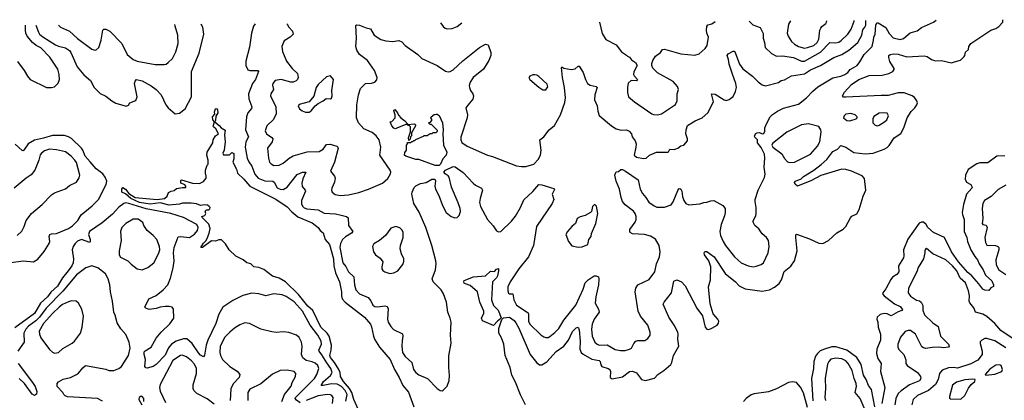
# Model space of a CAD drawing. Extents: x 1550320 to 1685906, y 509093 to 640511.
# Tile 511 of 532: x 1627840 to 1637618, y 636668 to 640450. Entities that reach past the tile are written whole.
import ezdxf

# ---------------------------------------------------------------- set-up
doc = ezdxf.new("R2010")
doc.units = 0

msp = doc.modelspace()

# ---------------------------------------------------------------- linework, layer by layer
at = {"layer": '0CON20XD'}
for points in [[(1630178.8, 640407.4), (1630162.7, 640387.3), (1630143, 640315), (1630123.3, 640176.7), (1630087, 640037), (1630085.4, 639995), (1630105, 639952.2), (1630125, 639945.5), (1630205, 639945.8), (1630212, 639935), (1630180, 639855), (1630152.7, 639817.3), (1630110.5, 639715), (1630115.4, 639665), (1630145.4, 639584.6), (1630140.7, 639569.3), (1630104.3, 639525.7), (1630090.9, 639485), (1630081.8, 639355), (1630110.6, 639285), (1630084.6, 639235), (1630078.4, 639185), (1630100, 639075), (1630116.8, 639036.8), (1630145.3, 638995.3), (1630175, 638915.7), (1630209.4, 638875), (1630275, 638848.4), (1630355, 638844.5), (1630366.9, 638835), (1630395, 638780.5), (1630425, 638766.2), (1630455, 638762.1), (1630495.5, 638785), (1630595, 638913.1), (1630647.5, 638935), (1630682.5, 638935), (1630652.4, 638867.6), (1630640.4, 638825), (1630645, 638791.2), (1630675, 638756), (1630676.5, 638745), (1630637.6, 638652.4), (1630638, 638618), (1630650.6, 638595), (1630665, 638581.5), (1630691.5, 638571.5), (1630805, 638560.9), (1630865, 638526.4), (1630975, 638520.9), (1631032.3, 638507.7), (1631085, 638495.7), (1631102.9, 638482.9), (1631105.6, 638405), (1631147.5, 638345), (1631135, 638328.1), (1631076.4, 638293.6), (1631046.9, 638265), (1631026.2, 638225), (1631019.6, 638185), (1631048, 638035), (1631077.6, 637997.6), (1631104, 637944), (1631158.2, 637895), (1631164.6, 637814.6), (1631177.6, 637767.6), (1631215, 637727.8), (1631299.8, 637689.8), (1631327.8, 637657.8), (1631347.8, 637615), (1631365, 637601.8), (1631395, 637598.5), (1631467.3, 637607.3), (1631490, 637600), (1631497.4, 637577.4), (1631492.9, 637475), (1631498.9, 637445), (1631525, 637402), (1631552.1, 637372.1), (1631640, 637330), (1631645.4, 637305.4), (1631639.5, 637260.5), (1631633.1, 637205), (1631642.3, 637145), (1631668.9, 637105), (1631734.4, 637045), (1631751.5, 636975), (1631773.5, 636943.5), (1631805, 636921.1), (1631890, 636885), (1631985, 636786.7), (1632015, 636766.7), (1632035, 636762.5), (1632045, 636767.5), (1632085, 636807.5), (1632103.8, 636865), (1632108, 636915), (1632100.6, 636995), (1632101.7, 637111.7), (1632125.4, 637234.6), (1632117.8, 637315), (1632123.9, 637445), (1632115.3, 637485.3), (1632092.1, 637545), (1632078.2, 637645), (1632049.5, 637725), (1632024.4, 637765), (1631946.9, 637846.9), (1631936.7, 637875), (1631968.9, 637965), (1631974.6, 638025), (1631971.2, 638055), (1631933.8, 638205), (1631873.3, 638385), (1631806.2, 638536.2), (1631754.2, 638625), (1631733.1, 638715), (1631735.8, 638735), (1631758, 638782), (1631772.2, 638797.8), (1631818.5, 638821.5), (1631875, 638831.5), (1631933.6, 638866.4), (1631962.5, 638865), (1631967.5, 638847.5), (1631963.1, 638795), (1631967.6, 638767.6), (1632001.7, 638701.7), (1632037.1, 638605), (1632075.5, 638535.5), (1632125, 638494.2), (1632161.2, 638481.2), (1632185, 638486.2), (1632205.5, 638504.5), (1632217.5, 638545), (1632214.5, 638575), (1632195, 638631.2), (1632126.9, 638785), (1632104.3, 638884.3), (1632095, 638898.8), (1632065, 638917.5), (1632053.3, 638935), (1632067.5, 638955), (1632145, 638991.2), (1632165, 638988.8), (1632245, 638932.5), (1632344, 638825), (1632365, 638807.5), (1632426.7, 638775), (1632436, 638755), (1632411.4, 638675), (1632407.5, 638635), (1632414.6, 638595), (1632485, 638464), (1632541.3, 638401.3), (1632575, 638353.3), (1632595, 638343.8), (1632617.5, 638345), (1632723, 638447), (1632765, 638499.2), (1632813.5, 638585), (1632845, 638660), (1632936.9, 638743.1), (1632995, 638812.5), (1633025, 638810.8), (1633144.2, 638774.2), (1633151.2, 638765), (1633149.2, 638755), (1633127.8, 638715), (1633143.3, 638665), (1633126.7, 638625), (1632973.1, 638395), (1632941.8, 638205), (1632894.1, 638095), (1632797.3, 637975), (1632710.9, 637845), (1632687.3, 637795), (1632687.8, 637755), (1632695, 637733.8), (1632705, 637725.8), (1632737.8, 637727.8), (1632745.8, 637665), (1632772.6, 637612.6), (1632888.5, 637538.5), (1632893.6, 637523.6), (1632892.7, 637455), (1632904.7, 637424.7), (1633015, 637318), (1633045, 637298), (1633065, 637292.9), (1633086.8, 637293.2), (1633105, 637302), (1633155, 637340.8), (1633195, 637382.5), (1633242.2, 637465), (1633363.6, 637615), (1633436.1, 637773.9), (1633455.5, 637834.5), (1633484, 637865), (1633545, 637904), (1633565.9, 637905.9), (1633588, 637895), (1633592.5, 637875), (1633588.9, 637815), (1633562.9, 637695), (1633554.4, 637635), (1633587.3, 637575), (1633594.4, 637545), (1633546.5, 637475), (1633523.6, 637425), (1633518.8, 637375), (1633526.3, 637306.3), (1633552.5, 637245), (1633574.6, 637224.6), (1633596.2, 637216.2), (1633675, 637218.6), (1633755, 637172.5), (1633805, 637164.2), (1633854.2, 637164.2), (1633895, 637175.8), (1633914.4, 637185.6), (1633937.9, 637232.1), (1633960, 637255), (1633977.7, 637262.3), (1634047.7, 637262.3), (1634077, 637283), (1634100, 637315), (1634100.8, 637345), (1634078.1, 637415), (1634005, 637504.2), (1633980.5, 637555), (1633953.1, 637745), (1633958.5, 637781.5), (1633979.4, 637815), (1634091.4, 637868.6), (1634146, 637944), (1634163.6, 638025), (1634193.6, 638095), (1634200.9, 638145), (1634190, 638205), (1634155, 638267.8), (1634105, 638298.2), (1634045, 638316.5), (1633925, 638323.8), (1633902.5, 638335), (1633897.5, 638345), (1633900, 638365), (1633951.7, 638438.3), (1633961.9, 638465), (1633963.3, 638495), (1633952.2, 638525), (1633935, 638548.6), (1633851.4, 638611.4), (1633827.1, 638645), (1633813, 638683), (1633795.5, 638765.5), (1633762.9, 638845), (1633748.8, 638905), (1633765, 638940), (1633787, 638943), (1633810, 638960), (1633825, 638960), (1633855, 638945.6), (1633980.5, 638860.5), (1634002.5, 638765), (1634025, 638722.9), (1634057.5, 638685), (1634086.7, 638636.7), (1634140.2, 638600.2), (1634168.8, 638588.8), (1634245, 638587.5), (1634308.5, 638611.5), (1634330.2, 638639.8), (1634375, 638753.3), (1634385, 638768.8), (1634395, 638771.2), (1634405, 638766.7), (1634416.4, 638746.4), (1634422, 638692), (1634433.8, 638653.8), (1634455.4, 638625.4), (1634485, 638608.9), (1634595, 638620.6), (1634635, 638634.4), (1634665, 638635.7), (1634705, 638651.4), (1634734.1, 638654.1), (1634823.8, 638605), (1634845.7, 638575), (1634846.6, 638533.4), (1634840.3, 638499.7), (1634805.6, 638415), (1634794.4, 638345), (1634801.1, 638305), (1634824.5, 638245), (1634848.1, 638205), (1634937.1, 638095), (1634975, 638060), (1635005, 638035.8), (1635075, 638005.6), (1635125, 637996), (1635155, 638000), (1635205, 638018.8), (1635225, 638033.3), (1635272, 638135), (1635284, 638195), (1635276.2, 638255), (1635255.7, 638285.7), (1635213.2, 638323.2), (1635181.7, 638371.7), (1635140, 638405), (1635121.4, 638445), (1635149.1, 638500.9), (1635154.4, 638525), (1635154.2, 638584.2), (1635142.5, 638645), (1635144.3, 638665), (1635172.5, 638757.5), (1635236.3, 638883.6), (1635243.9, 638915), (1635232.9, 638985), (1635240.9, 639075), (1635237.3, 639115), (1635205, 639180), (1635167.5, 639225), (1635167.5, 639255), (1635141.7, 639281.7), (1635137.5, 639295), (1635150, 639320), (1635163, 639327), (1635188.3, 639328.3), (1635215, 639317.5), (1635229.3, 639320.7), (1635238.3, 639341.7), (1635240, 639375), (1635255.7, 639415), (1635294.4, 639485), (1635315, 639506.9), (1635367.3, 639542.7), (1635425, 639570.5), (1635575, 639609.4), (1635655, 639674.3), (1635715, 639740.6), (1635765, 639781.4), (1635915, 639872.1), (1635995, 639889.7), (1636035.8, 639905), (1636065.4, 639924.6), (1636085.8, 639955), (1636155.7, 639995), (1636185, 640030.8), (1636225.5, 640105), (1636304.6, 640185), (1636320.7, 640245), (1636322.2, 640277.8), (1636334.3, 640305.7), (1636341.3, 640395), (1636352.1, 640417.9), (1636365, 640417.8), (1636441.2, 640371.2), (1636457.6, 640342.4), (1636473.4, 640313.4), (1636515, 640269.5), (1636585.4, 640254.6), (1636615.4, 640264.6), (1636682.1, 640317.9), (1636751.2, 640338.8), (1636795, 640374), (1636915, 640425.7), (1636939.9, 640446.3)], [(1630493.4, 640409.2), (1630494.3, 640405), (1630512.5, 640375), (1630549.2, 640335), (1630554.2, 640305.8), (1630525, 640275.8), (1630465, 640238.8), (1630444, 640185), (1630450.8, 640135), (1630488.8, 640038.8), (1630544.3, 639965), (1630598.8, 639915), (1630604, 639875), (1630598, 639855), (1630586.5, 639843.5), (1630555, 639830), (1630531.2, 639828.8), (1630435, 639855.7), (1630377.5, 639845), (1630352, 639815), (1630349.3, 639799.3), (1630361.2, 639755), (1630335, 639712.5), (1630332, 639695), (1630383.3, 639585), (1630386.7, 639515), (1630361.4, 639458.6), (1630293.1, 639395), (1630276.7, 639345), (1630289.2, 639315), (1630345, 639280.6), (1630354.4, 639265), (1630345.5, 639235), (1630300.8, 639175), (1630309.5, 639075), (1630321.4, 639035), (1630337.4, 639017.4), (1630365, 639002.9), (1630415, 639005.6), (1630454.6, 639025.4), (1630515.3, 639074.7), (1630555, 639096.5), (1630695, 639135.5), (1630815, 639140.6), (1630854.2, 639165), (1630885, 639210), (1630922, 639212), (1630990, 639195), (1631000, 639185), (1631000.8, 639175), (1630967.5, 639035), (1630926.7, 638945), (1630967, 638897), (1630972, 638875), (1630965.8, 638835), (1630940, 638775), (1630937.5, 638755), (1630944.2, 638735), (1630973.6, 638713.6), (1631025, 638703.3), (1631105, 638709.5), (1631206.3, 638733.7), (1631305, 638766.9), (1631443.8, 638825), (1631495, 638871.2), (1631523, 638917), (1631525.6, 638935), (1631518.6, 638955), (1631416.7, 639105), (1631425.7, 639184.3), (1631408.5, 639255), (1631381.1, 639295), (1631338.7, 639328.7), (1631256.8, 639366.8), (1631204.5, 639425), (1631186.1, 639476.1), (1631186.2, 639605), (1631204.4, 639705), (1631225, 639766.2), (1631273, 639817), (1631335, 639818), (1631365, 639828), (1631386.8, 639853.2), (1631389.2, 639875), (1631362.9, 639945), (1631295, 640043.8), (1631213.7, 640103.7), (1631186.4, 640146.4), (1631176.9, 640185), (1631184, 640265), (1631178.3, 640391.7), (1631185, 640400), (1631215, 640396.7), (1631279.5, 640369.5), (1631325, 640359.2), (1631361.1, 640295), (1631425, 640252.9), (1631475, 640240), (1631545, 640234.4), (1631605, 640242.5), (1631635, 640228.8), (1631666.7, 640195), (1631794.1, 640104.1), (1631834.3, 640064.3), (1631985, 639994.3), (1632068.8, 639938.8), (1632095, 639932), (1632115, 639934), (1632145, 639952), (1632239.1, 640040.9), (1632405, 640174.2), (1632465, 640206), (1632491.7, 640201.7), (1632518.8, 640125), (1632520, 640095), (1632498.9, 640045), (1632445, 639958.6), (1632343.6, 639876.4), (1632312.1, 639827.9), (1632302.7, 639795), (1632305.5, 639775), (1632317.2, 639747.2), (1632340.8, 639715), (1632347.3, 639692.7), (1632338.3, 639661.7), (1632289.7, 639600.3), (1632270, 639575), (1632288, 639505), (1632284, 639475), (1632221.7, 639281.7), (1632219.4, 639255), (1632230.6, 639230.6), (1632284.7, 639194.7), (1632484.5, 639104.5), (1632535, 639090.8), (1632775, 638999.2), (1632822.1, 638992.1), (1632865, 638992.5), (1632945.3, 639014.7), (1632988.1, 639061.9), (1633010.4, 639105), (1633019.5, 639155), (1633006, 639255), (1633044.4, 639285.6), (1633098, 639355), (1633151.9, 639398.1), (1633212.2, 639505), (1633253.3, 639626.7), (1633260, 639675), (1633251.8, 639775), (1633231.5, 639875), (1633220, 639975), (1633225, 639980), (1633245, 639967.5), (1633315, 639953.8), (1633355, 639963.3), (1633385, 639987.5), (1633395, 639986.7), (1633436.7, 639925), (1633459.1, 639855), (1633480, 639815), (1633505, 639798.6), (1633565, 639786.2), (1633573.8, 639775), (1633550.6, 639705), (1633549.6, 639655), (1633574.6, 639595), (1633581.2, 639541.2), (1633595, 639498.8), (1633715.9, 639395.9), (1633765, 639366), (1633813, 639353), (1633865, 639355.7), (1633892.5, 639342.5), (1633915.6, 639315.6), (1633921.2, 639285), (1633950.8, 639245), (1633960.8, 639215), (1633960, 639185), (1633941.2, 639105), (1633965, 639082.9), (1634035, 639072.5), (1634060, 639075), (1634095, 639104.3), (1634165, 639134), (1634275, 639133.3), (1634283, 639137), (1634295, 639162.5), (1634339.3, 639160.7), (1634375, 639173.3), (1634405, 639196.7), (1634436.7, 639205), (1634472.5, 639245), (1634472.5, 639265), (1634455.8, 639315), (1634459.2, 639355), (1634471.7, 639398.3), (1634548.8, 639445), (1634616.7, 639473.3), (1634674.3, 639525), (1634731.4, 639635), (1634710, 639715), (1634745, 639710.6), (1634835, 639653.1), (1634855, 639648.1), (1634885, 639655.8), (1634925, 639686.2), (1634950, 639735), (1634957.7, 639775), (1634951.5, 639815), (1634919.2, 639909.2), (1634885, 640006.7), (1634880, 640055), (1634864.3, 640095), (1634875, 640112), (1634925, 640137.5), (1634935, 640135.8), (1634944.2, 640125), (1634988.3, 640008.3), (1635021.1, 639961.1), (1635118.6, 639888.6), (1635175, 639831.2), (1635215, 639803.8), (1635245, 639793.8), (1635375, 639827.5), (1635402.7, 639847.3), (1635435, 639852.5), (1635505, 639892.9), (1635635, 639912.9), (1635695, 639950.4), (1635793.8, 639996.2), (1635925, 640075.6), (1636005.3, 640104.7), (1636073.8, 640146.2), (1636162.7, 640225), (1636204.6, 640295), (1636211.7, 640348.3), (1636234.6, 640375), (1636242.2, 640395), (1636241.4, 640442.3)], [(1632019.2, 640418), (1632045, 640383.3), (1632065, 640366.7), (1632085, 640360), (1632135, 640362), (1632185, 640381.2), (1632231.7, 640419.2)], [(1633598.6, 640427.1), (1633623.4, 640313.4), (1633661.7, 640251.7), (1633765, 640198.8), (1633815, 640132), (1633866.7, 640096.7), (1633875, 640086.2), (1633896.9, 640076.9), (1633915, 640051.4), (1633954.4, 640024.4), (1633972, 639995), (1633939.1, 639930.9), (1633935.6, 639905), (1633941.1, 639891.1), (1633975.6, 639855), (1633965, 639843.8), (1633913.3, 639845), (1633882.2, 639817.8), (1633875.8, 639775), (1633877.5, 639725), (1633886.2, 639685), (1633945, 639634.2), (1634116.3, 639516.3), (1634135, 639508.1), (1634175, 639504.4), (1634214.6, 639515.4), (1634353, 639607), (1634370, 639645), (1634368, 639715), (1634383.3, 639755), (1634373.8, 639785), (1634329.2, 639835), (1634175, 639921.4), (1634127.3, 639967.3), (1634116.2, 639995), (1634116, 640015), (1634128, 640045), (1634155, 640086.2), (1634203.3, 640125), (1634225, 640153.8), (1634245, 640158.6), (1634405, 640109.4), (1634545, 640098.1), (1634589.1, 640110.9), (1634646.6, 640163.4), (1634665.6, 640195), (1634680.6, 640275), (1634664.5, 640315), (1634660, 640345), (1634665, 640382.5), (1634675, 640400), (1634715, 640410), (1634745.5, 640433.7)], [(1634413.3, 637845), (1634448.1, 637805), (1634563.1, 637585), (1634619.3, 637509.3), (1634645.8, 637395.8), (1634665, 637376.7), (1634685, 637373.3), (1634715, 637383.8), (1634765, 637416.2), (1634780, 637435), (1634783.3, 637455), (1634773.8, 637475), (1634727.8, 637527.8), (1634695.4, 637625.4), (1634681.1, 637795), (1634700, 637865), (1634702.1, 637995), (1634684.7, 638054.7), (1634640.8, 638115), (1634636.7, 638135), (1634645, 638146.7), (1634665, 638147.1), (1634735.6, 638095), (1634847.3, 637927.3), (1634947.1, 637845), (1634984.6, 637804.6), (1635045, 637775.6), (1635215, 637752.2), (1635285, 637764.5), (1635335, 637792.2), (1635380.9, 637829.1), (1635404.4, 637865), (1635433.4, 637946.6), (1635498.7, 638001.3), (1635534.2, 638055), (1635562.5, 638155), (1635546.9, 638285), (1635548.8, 638311.2), (1635555, 638320), (1635685, 638272.9), (1635775, 638228.9), (1635815, 638226.5), (1635871.4, 638255), (1635955, 638332.9), (1636017.5, 638367.5), (1636043.1, 638395), (1636089.7, 638480.3), (1636105, 638497.5), (1636155, 638522), (1636176.9, 638565), (1636215.6, 638695), (1636241.9, 638755), (1636231.3, 638871.3), (1636207.1, 638897.1), (1636099.4, 638945), (1636045, 638962.5), (1636005, 638963.5), (1635797, 638903), (1635705, 638852.5), (1635565, 638796.2), (1635542.5, 638815), (1635533.3, 638833.3), (1635543.3, 638845), (1635599.8, 638870.2), (1635625, 638892.2), (1635725, 638954.5), (1635798.2, 639011.8), (1635855, 639060.9), (1635915, 639140), (1635960.8, 639165), (1635995, 639198.8), (1636045, 639182.5), (1636125, 639130.9), (1636237.8, 639117.8), (1636315, 639123.2), (1636426.2, 639163.8), (1636455, 639180), (1636475, 639199.2), (1636523.5, 639275), (1636591.9, 639318.1), (1636621.3, 639375), (1636653.9, 639476.1), (1636692.8, 639537.2), (1636730.9, 639575), (1636749.6, 639605), (1636754.5, 639625), (1636748.2, 639645), (1636725, 639677.1), (1636703.9, 639693.9), (1636625, 639722.7), (1636565, 639724.5), (1636465, 639697.2), (1636395, 639697.1), (1636045, 639679.1), (1636021.1, 639681.1), (1636010, 639695), (1636029.7, 639730.3), (1636101.5, 639805), (1636173.1, 639855), (1636275, 639896.6), (1636405, 639898.9), (1636471.2, 639915), (1636512, 639935), (1636524.4, 639955), (1636523.3, 639965), (1636480.5, 640035), (1636470.6, 640075), (1636471.2, 640095), (1636483.8, 640105), (1636515, 640111.6), (1636565, 640107.8), (1636650.8, 640080.8), (1636822, 640092), (1636853.4, 640083.4), (1636895, 640054), (1636935, 640042), (1636995, 640043.8), (1637095, 640022), (1637125, 640030), (1637182.7, 640047.3), (1637218.8, 640085), (1637226.7, 640095), (1637233, 640127), (1637262, 640155), (1637267.1, 640185), (1637286.6, 640213.4), (1637485.4, 640344.6), (1637535, 640361.1), (1637565, 640381.4), (1637604.3, 640425), (1637604.4, 640445), (1637600.6, 640450.1)], [(1635082.7, 640435.6), (1635119.5, 640399.5), (1635195, 640372.5), (1635222.3, 640312.3), (1635222.5, 640265), (1635237.1, 640225), (1635244, 640175), (1635304.6, 640114.6), (1635355, 640087.1), (1635415, 640090), (1635525.6, 640074.4), (1635605, 640039.3), (1635635, 640038.2), (1635791.8, 640128.2), (1635885, 640224.5), (1635945, 640219.1), (1635975, 640227.3), (1635997.9, 640242.1), (1636063.8, 640305), (1636098.4, 640355), (1636127.6, 640435), (1636127.7, 640441.6)], [(1635494.2, 640438), (1635475, 640406.2), (1635461.9, 640315), (1635473.1, 640285), (1635505, 640233.3), (1635535, 640206.2), (1635575, 640184.6), (1635635, 640168.4), (1635665, 640173.5), (1635725, 640193.2), (1635759.1, 640225), (1635774.7, 640255), (1635785.4, 640344.6), (1635794.7, 640365.3), (1635805, 640382), (1635845, 640411.2), (1635853.8, 640425), (1635855.8, 640435), (1635853.6, 640440.1)], [(1627818.9, 640035), (1627885, 639946.7), (1627917.4, 639887.4), (1627945, 639856.8), (1628105, 639777.8), (1628155, 639775.7), (1628185.6, 639784.4), (1628221.1, 639818.9), (1628234.4, 639855), (1628231.8, 639905), (1628218.3, 639958.3), (1628137.8, 640077.8), (1628050.3, 640170.3), (1628004.3, 640195), (1627965.6, 640225), (1627914.4, 640285), (1627900, 640315), (1627895.8, 640345), (1627898.8, 640394.3)], [(1628000, 640394.9), (1628025.4, 640325), (1628037.5, 640305), (1628068.8, 640278.8), (1628195, 640198.8), (1628225, 640185.4), (1628295, 640168.8), (1628334.7, 640144.7), (1628348.5, 640125), (1628411.5, 639981.5), (1628475, 639901.5), (1628541.1, 639845), (1628580, 639775), (1628637.3, 639717.3), (1628695, 639690.6), (1628755, 639643.3), (1628795, 639621.5), (1628898.3, 639591.7), (1628919.3, 639600.7), (1628935, 639622.5), (1628993, 639647), (1629006, 639685), (1628981.2, 639815), (1628985, 639840), (1629000, 639855), (1629055, 639844.2), (1629145, 639794.3), (1629195.8, 639755), (1629245.6, 639705), (1629292.5, 639605), (1629313.4, 639573.4), (1629385, 639515.7), (1629425, 639520), (1629484.4, 639565), (1629546.2, 639685), (1629544.6, 639935), (1629621.9, 640118.1), (1629668.2, 640305), (1629657.8, 640375), (1629641.6, 640404.3)], [(1628226.4, 640396.2), (1628245, 640376.7), (1628334.4, 640334.4), (1628415, 640263.1), (1628555, 640158.8), (1628575, 640150), (1628595, 640148.8), (1628625.5, 640174.5), (1628648.2, 640245), (1628664.4, 640345), (1628675, 640355.7), (1628695, 640355.6), (1628735, 640334.4), (1628854.7, 640214.7), (1628905.4, 640105), (1628965, 640053.8), (1629006.9, 640036.9), (1629185, 640004.3), (1629275.9, 640004.1), (1629295, 640008.8), (1629315, 640023.8), (1629356.6, 640063.4), (1629390.9, 640129.1), (1629412.5, 640215), (1629408.6, 640295), (1629384.4, 640385), (1629381.8, 640402.8)], [(1630678, 639532), (1630715, 639532.5), (1630735, 639543.8), (1630775.6, 639594.4), (1630805, 639618), (1630855, 639643.3), (1630884.2, 639665.8), (1630925, 639662.5), (1630935, 639670), (1630942.5, 639695), (1630938, 639745), (1630955.7, 639855), (1630925, 639891.2), (1630885, 639883.8), (1630802.9, 639805), (1630784.5, 639775), (1630759.3, 639690.7), (1630715, 639633.3), (1630615, 639605.8), (1630606.2, 639595), (1630619.2, 639565), (1630645, 639544.2), (1630678, 639532)], [(1633065, 639753.3), (1633086.1, 639783.9), (1633078.3, 639808.3), (1632995, 639886.7), (1632975, 639900), (1632955, 639903.3), (1632935, 639902.5), (1632905, 639890), (1632897.5, 639875), (1632907.5, 639855), (1632995, 639780), (1633035, 639754), (1633065, 639753.3)], [(1631203.3, 636573.3), (1631158.4, 636675), (1631136.6, 636746.6), (1631115.1, 636785.1), (1631056.9, 636855), (1631027.1, 636905), (1631021.3, 636945), (1631008.1, 636975), (1630965, 637044.2), (1630924.8, 637095), (1630920.7, 637115), (1630932.7, 637167.3), (1630935.2, 637214.8), (1630911.7, 637305), (1630892.9, 637335), (1630831.9, 637395), (1630749.5, 637559.5), (1630702.5, 637605), (1630609.7, 637719.7), (1630479.2, 637845), (1630415, 637882.3), (1630351.2, 637901.2), (1630265, 637969.6), (1630215, 637989.4), (1630164.4, 637994.4), (1630134.2, 638024.2), (1630095, 638035.8), (1630058.8, 638065), (1629985, 638099.5), (1629918.6, 638165), (1629883.1, 638223.1), (1629845, 638261.2), (1629817, 638263), (1629785, 638250), (1629745, 638254), (1629655, 638186.7), (1629640, 638185), (1629647.7, 638202.3), (1629665, 638230), (1629688.7, 638251.3), (1629702.6, 638277.4), (1629722.4, 638327.6), (1629731.4, 638375), (1629719.4, 638419.4), (1629652.5, 638485), (1629650, 638495), (1629676.7, 638503.3), (1629687.5, 638525), (1629681.7, 638548.3), (1629695, 638560), (1629718.3, 638561.7), (1629728.3, 638571.7), (1629730, 638585), (1629722.5, 638595), (1629705, 638606.2), (1629675, 638610), (1629635, 638602.5), (1629595, 638620), (1629544.1, 638625.9), (1629455, 638626.2), (1629425, 638617.5), (1629322.5, 638607.5), (1629235, 638629.5), (1629135, 638616.2), (1629028.8, 638635), (1628944.4, 638675), (1628890.9, 638720.9), (1628855, 638736.2), (1628853.3, 638766.7), (1628865, 638781.2), (1628890, 638765), (1628923.2, 638723.2), (1628985, 638682.5), (1629205, 638661.9), (1629277.5, 638675), (1629303.3, 638695), (1629317, 638733), (1629343, 638747), (1629375, 638753.3), (1629398.3, 638771.7), (1629455, 638782.5), (1629488.3, 638781.7), (1629490, 638795), (1629478.3, 638808.3), (1629467.5, 638817.5), (1629440, 638825), (1629438.3, 638851.7), (1629445, 638860), (1629555, 638826.7), (1629625, 638823.3), (1629666.4, 638843.6), (1629690, 638875), (1629692.5, 638895), (1629683.3, 638925), (1629683.3, 638955), (1629700, 639005), (1629710, 639015), (1629712.5, 639055), (1629698.8, 639105), (1629702.5, 639135), (1629757.5, 639225), (1629760, 639255), (1629783, 639297), (1629812.5, 639315), (1629788.8, 639365), (1629764.1, 639384.1), (1629762.5, 639392.5), (1629773.6, 639433.6), (1629757.5, 639455), (1629755.8, 639485), (1629778.3, 639511.7), (1629775.9, 639535.9), (1629785, 639563.3), (1629795, 639566.7), (1629803.8, 639555), (1629805.8, 639524.2), (1629788.8, 639491.2), (1629785, 639450), (1629777.5, 639435), (1629820, 639400), (1629840, 639375), (1629881.7, 639351.7), (1629874.4, 639305), (1629880.8, 639235), (1629870, 639155), (1629856.7, 639125), (1629865, 639107.5), (1629921.7, 639108.3), (1629945, 639130), (1629965, 639120), (1629966.4, 639066.4), (1629957.5, 639035), (1629991.2, 638965), (1630001.4, 638925), (1630066.7, 638865), (1630124.8, 638794.8), (1630385, 638665.3), (1630495, 638590), (1630541.3, 638541.3), (1630602.4, 638492.4), (1630745, 638431.1), (1630805.4, 638385.4), (1630825, 638356), (1630855, 638331.2), (1630872.7, 638265), (1630915.8, 638215), (1630954.8, 638075), (1630959.8, 638005), (1630975.3, 637935), (1631014.6, 637845), (1631034.1, 637745), (1631034.1, 637705), (1631043.3, 637675), (1631072.9, 637642.9), (1631264.2, 637495), (1631324.3, 637425), (1631335, 637397.5), (1631351.9, 637305), (1631364.3, 637275), (1631414.4, 637195), (1631520, 637075), (1631562.2, 636975), (1631608.5, 636895), (1631644.6, 636815), (1631700.4, 636750.4), (1631753.6, 636605)], [(1631573, 639367), (1631555, 639371.2), (1631534, 639395), (1631520, 639435), (1631535, 639440), (1631570, 639475), (1631570, 639505), (1631553.8, 639545), (1631565, 639556.7), (1631593.3, 639525), (1631601.7, 639501.7), (1631624.1, 639474.1), (1631663.3, 639445), (1631690, 639415), (1631690, 639410), (1631675, 639410), (1631585, 639372.5), (1631573, 639367)], [(1632005, 639002.5), (1631965, 639002.5), (1631805, 639060), (1631775, 639062.5), (1631675, 639092.5), (1631662.5, 639105), (1631665, 639130), (1631680, 639155), (1631680, 639205), (1631690, 639215), (1631691.7, 639228.3), (1631725, 639230), (1631735, 639240), (1631745, 639240), (1631755, 639250), (1631765, 639250), (1631775, 639260), (1631848.3, 639291.7), (1631855, 639300), (1631885, 639300), (1631915, 639320), (1631935, 639320), (1631945, 639330), (1631975, 639330), (1631988.3, 639341.7), (1631988.3, 639348.3), (1631928.3, 639408.3), (1631915, 639410), (1631900, 639425), (1631918.3, 639431.7), (1631931.7, 639448.3), (1631931.7, 639461.7), (1631922.5, 639475), (1631927.5, 639485), (1631955, 639506.7), (1631975, 639512.5), (1631985, 639512.5), (1632005, 639497.5), (1632037.1, 639425), (1632046.2, 639355), (1632042.5, 639315), (1632050, 639205), (1632082.5, 639135), (1632076.7, 639105), (1632041.7, 639068.3), (1632017.5, 639015), (1632005, 639002.5)], [(1636085, 639444.4), (1636145.9, 639464.1), (1636156.1, 639473.9), (1636156.7, 639485), (1636135.7, 639505.7), (1636095, 639519.2), (1636045, 639510), (1636026.2, 639495), (1636020, 639475), (1636055, 639447.1), (1636085, 639444.4)], [(1636355, 639396.7), (1636375, 639401.2), (1636430, 639435), (1636451.2, 639455), (1636468.8, 639495), (1636455, 639522.5), (1636415, 639526), (1636375, 639521.2), (1636321.7, 639488.3), (1636313.3, 639465), (1636312.5, 639425), (1636335, 639402.5), (1636355, 639396.7)], [(1631705, 639250), (1631700, 639275), (1631720, 639335), (1631720, 639385), (1631708.3, 639398.3), (1631695, 639400), (1631690, 639410), (1631760, 639415), (1631770, 639405), (1631770, 639395), (1631730, 639325), (1631730, 639295), (1631720, 639285), (1631718.3, 639261.7), (1631705, 639250)], [(1635485, 639030), (1635535, 639032.9), (1635692, 639115), (1635762.5, 639195), (1635785, 639237.5), (1635798.1, 639335), (1635797.1, 639355), (1635775, 639390), (1635675, 639414), (1635605, 639404), (1635458, 639332), (1635315, 639220), (1635310, 639205), (1635318.8, 639185), (1635407.2, 639117.2), (1635435, 639071.2), (1635465, 639036.7), (1635485, 639030)], [(1627755, 638038.8), (1627875, 638055.7), (1627975, 638043.1), (1628020.4, 638069.6), (1628084, 638146), (1628133.8, 638225), (1628138.5, 638245), (1628132.5, 638297.5), (1628140, 638315), (1628156, 638324), (1628205, 638324.4), (1628325.7, 638375), (1628365, 638401.8), (1628417.1, 638455), (1628450.2, 638509.8), (1628560.5, 638599.5), (1628620.7, 638665), (1628699, 638811), (1628703.7, 638845), (1628689, 638885), (1628665, 638918.5), (1628599, 638969), (1628539.3, 639039.3), (1628488.9, 639095), (1628467.6, 639155), (1628453, 639175), (1628355, 639268), (1628325, 639285.9), (1628285, 639298.8), (1628165, 639300.2), (1628075, 639272.3), (1627985, 639253.2), (1627922.4, 639217.6), (1627882, 639155), (1627875, 639148), (1627865, 639152), (1627795, 639214.5)], [(1627815, 638307.1), (1627859.5, 638350.5), (1627885.4, 638395), (1627904.8, 638455.2), (1627955.3, 638524.7), (1628063.8, 638615), (1628155, 638711.2), (1628185, 638730), (1628295, 638770), (1628335, 638802.5), (1628403, 638837), (1628430.7, 638879.3), (1628436.7, 638905), (1628402.3, 639032.3), (1628388.8, 639055), (1628350, 639095), (1628293.8, 639136.2), (1628205, 639157.5), (1628135.8, 639164.2), (1628085, 639147.1), (1628055.6, 639124.4), (1628043.6, 639106.4), (1628030.8, 639055), (1627990.8, 638955), (1627955, 638908), (1627905, 638875.7), (1627785.3, 638774.7)], [(1637625, 639096.8), (1637545, 639093.8), (1637455, 639028.9), (1637375, 639026.5), (1637345, 639018.1), (1637258, 638962), (1637232.9, 638905), (1637228.1, 638865), (1637243.1, 638835), (1637285, 638811.1), (1637299.4, 638785), (1637296.9, 638775), (1637243.3, 638716.7), (1637212.9, 638615), (1637201.2, 638535), (1637203.1, 638513.1), (1637220.5, 638465), (1637219.6, 638440.4), (1637221.2, 638345), (1637247.6, 638287.6), (1637252.9, 638245), (1637287.1, 638165), (1637325, 638096.5), (1637351.2, 638065), (1637367.3, 638025), (1637408, 637965), (1637432.9, 637912.9), (1637495.8, 637855), (1637512, 637815), (1637509.5, 637800.5), (1637483.3, 637785), (1637465, 637760), (1637425, 637763.8), (1637405, 637772.5), (1637366.4, 637826.4), (1637294.3, 637904.3), (1637255, 637937.8), (1637164, 638045), (1637092.4, 638145), (1637024.5, 638284.5), (1636914.3, 638334.3), (1636860.3, 638385), (1636840.8, 638415), (1636815, 638436.7), (1636795, 638436.7), (1636772.8, 638427.2), (1636659.7, 638270.3), (1636615.9, 638165), (1636621.2, 638105), (1636617.5, 638085), (1636568.2, 638005), (1636571.1, 637945), (1636550.1, 637919.9), (1636508.7, 637891.3), (1636489.9, 637870.1), (1636442.9, 637777.1), (1636412.5, 637735), (1636410, 637725), (1636424, 637705), (1636527.8, 637627.8), (1636585, 637601.2), (1636608, 637572), (1636600, 637560), (1636565, 637548.5), (1636495, 637508), (1636455, 637527.5), (1636425, 637531.1), (1636385, 637520), (1636355.8, 637495), (1636351.9, 637475), (1636361.1, 637445), (1636364.5, 637395), (1636390, 637325), (1636388.9, 637265), (1636352.3, 637177.7), (1636349.6, 637135), (1636363.6, 637083.6), (1636394.4, 637035), (1636389.4, 636955), (1636430.6, 636795), (1636402.9, 636635)], [(1637635, 638807.1), (1637556.2, 638763.8), (1637486.6, 638693.4), (1637421.9, 638655), (1637406, 638624), (1637397.7, 638575), (1637404.5, 638475), (1637399.2, 638425), (1637405, 638414.2), (1637439.1, 638409.1), (1637449.6, 638385), (1637425.5, 638285), (1637431.1, 638235), (1637445, 638211.4), (1637530, 638205), (1637555, 638195.4), (1637562.5, 638185), (1637564.6, 638165), (1637532.9, 638065), (1637538.7, 638015), (1637565, 637963.5), (1637635, 637917.1)], [(1631079.6, 636659.6), (1631090.7, 636725), (1631072.3, 636765), (1631035, 636806.6), (1630991.8, 636828.2), (1630935, 636831), (1630855, 636814.2), (1630833.8, 636815), (1630858.2, 636855), (1630924.7, 636915), (1630941.7, 636945), (1630930.4, 636985), (1630889.3, 637039.3), (1630841.2, 637121.2), (1630812.1, 637155), (1630810.8, 637165), (1630835.5, 637225), (1630833.3, 637255), (1630800.9, 637315), (1630724.6, 637415), (1630647.1, 637555), (1630565, 637646.8), (1630485, 637698.2), (1630445, 637716.2), (1630365, 637727.5), (1630285, 637707.1), (1630215, 637727.8), (1630145, 637732.7), (1630055, 637710), (1629955, 637660.7), (1629858.1, 637595), (1629816.7, 637523.3), (1629787.1, 637432.9), (1629708, 637265), (1629690, 637215), (1629675, 637117.5), (1629665, 637101.2), (1629635, 637115.6), (1629615, 637138.5), (1629554, 637234), (1629498.1, 637278.1), (1629465, 637277.5), (1629395, 637256.2), (1629346.5, 637225), (1629318.8, 637191.2), (1629285, 637118.5), (1629195, 637023.6), (1629165, 637003.3), (1629105, 636988.8), (1629090.8, 636990.8), (1629081.2, 637005), (1629088.6, 637075), (1629075, 637122.5), (1629075, 637148.8), (1629085, 637160.6), (1629146, 637195), (1629193.5, 637285), (1629244.7, 637345.3), (1629331.8, 637428.2), (1629371.9, 637485), (1629365.6, 637575), (1629352.6, 637592.6), (1629325, 637601.5), (1629285, 637601.8), (1629235, 637593.5), (1629195, 637579.4), (1629125, 637570), (1629092.4, 637582.4), (1629082.5, 637595), (1629122.9, 637677.1), (1629195, 637710), (1629266, 637765), (1629310, 637815), (1629337.4, 637882.6), (1629365.4, 637985), (1629372.7, 638055), (1629367.4, 638135), (1629372.9, 638185), (1629415, 638291.2), (1629435, 638296.9), (1629525, 638287.5), (1629575, 638317.5), (1629604.6, 638355), (1629612.3, 638385), (1629600.4, 638415), (1629465.6, 638485.6), (1629340, 638525), (1629095, 638571.2), (1628924.8, 638625.2), (1628895, 638629), (1628875, 638623.3), (1628825, 638586.5), (1628762.1, 638517.9), (1628659.9, 638430.1), (1628533.9, 638345), (1628522.9, 638315), (1628538.9, 638265), (1628540.6, 638245), (1628535, 638237.5), (1628455, 638267.7), (1628415, 638248), (1628390.3, 638225), (1628369.2, 638195), (1628360.6, 638165), (1628373.3, 638075), (1628370, 638035), (1628356.8, 638005), (1628320.3, 637955), (1628264.5, 637885.5), (1628215, 637804), (1628148.5, 637741.5), (1628115, 637695.4), (1628047.3, 637632.7), (1627985, 637530.3), (1627791.2, 637388.8)], [(1633385, 638190), (1633425, 638194), (1633482.3, 638217.7), (1633490.8, 638265), (1633513.8, 638295), (1633518.8, 638325), (1633560, 638425), (1633580, 638525), (1633567, 638597), (1633555, 638610), (1633545, 638610), (1633530, 638595), (1633517, 638543), (1633510, 638535), (1633455, 638503.3), (1633405, 638490), (1633376.1, 638473.9), (1633360, 638425), (1633325, 638397.5), (1633280, 638345), (1633263.3, 638315), (1633290, 638245), (1633323.3, 638203.3), (1633385, 638190)], [(1629055, 637964.4), (1629112, 637988), (1629170.8, 638035), (1629218.9, 638125), (1629230.5, 638165), (1629229.5, 638195), (1629203.1, 638265), (1629165.9, 638305.9), (1629104, 638354), (1629070.8, 638405), (1629061.2, 638435), (1629015, 638468.6), (1628965, 638467.5), (1628895, 638426), (1628854.2, 638385), (1628842, 638345), (1628848.6, 638255), (1628828.9, 638155), (1628828.6, 638115), (1628842.1, 638092.1), (1628915, 638054), (1628945, 638020.8), (1629005, 637974.3), (1629055, 637964.4)], [(1631515, 637928.8), (1631555, 637933.8), (1631595, 637953.3), (1631645, 638017.5), (1631653.6, 638046.4), (1631653.3, 638075), (1631630, 638125), (1631618.8, 638175), (1631620, 638205), (1631646.7, 638285), (1631646.7, 638335), (1631638.3, 638358.3), (1631615, 638382.5), (1631575, 638396.2), (1631525, 638380), (1631473.9, 638306.1), (1631413.6, 638256.4), (1631357, 638223), (1631343.3, 638195), (1631352.5, 638145), (1631372.5, 638115), (1631419.3, 638079.3), (1631447.5, 638045), (1631436.7, 637995), (1631436.7, 637975), (1631445, 637957.5), (1631465, 637943.8), (1631515, 637928.8)], [(1637705, 637280), (1637585, 637360.5), (1637525, 637430.3), (1637445, 637500.9), (1637404, 637525), (1637333.1, 637543.1), (1637317.1, 637587.1), (1637276.2, 637636.2), (1637270.5, 637655), (1637272.1, 637707.9), (1637263.8, 637755), (1637232.1, 637835), (1637181.4, 637881.4), (1637147.8, 637955), (1637105, 638003.3), (1637036.5, 638065), (1636908.8, 638125), (1636845, 638177.5), (1636835, 638170), (1636827.5, 638155), (1636828.8, 638135), (1636815.6, 638075), (1636763, 637987), (1636749.2, 637945), (1636667.6, 637782.4), (1636663.3, 637735), (1636685, 637704.4), (1636744.7, 637664.7), (1636776.5, 637656.5), (1636791.9, 637645), (1636809.1, 637609.1), (1636808.2, 637565), (1636825, 637518), (1636907.2, 637437.2), (1636960.7, 637400.7), (1636984.4, 637305), (1637063.8, 637225), (1637070, 637205), (1637063.8, 637196.2), (1637015, 637189.4), (1636966.4, 637196.4), (1636905, 637194.6), (1636835, 637184.4), (1636815, 637188.1), (1636799.8, 637199.8), (1636736.1, 637326.1), (1636685, 637362.5), (1636665, 637362.5), (1636635, 637351.4), (1636588.9, 637295), (1636559.2, 637225), (1636559.2, 637195), (1636571.7, 637171.7), (1636618.8, 637125), (1636639.3, 637069.3), (1636640, 637035), (1636652, 637015), (1636755, 636945.6), (1636785, 636905.8), (1636788.5, 636885), (1636775, 636862.2), (1636675, 636821.2), (1636595, 636763.8), (1636565, 636734.4), (1636540.9, 636685), (1636531.2, 636625)], [(1628661.1, 636661.1), (1628612.5, 636685), (1628314.2, 636704.2), (1628291.7, 636711.7), (1628276.4, 636726.4), (1628267.5, 636745), (1628212.5, 636805), (1628213.3, 636835), (1628225, 636852.5), (1628271.2, 636878.8), (1628343.9, 636896.1), (1628405, 636923.8), (1628422.7, 636937.3), (1628465, 636992.5), (1628492.5, 637015), (1628695, 636978), (1628725, 636965.8), (1628775, 636966), (1628823.3, 636985), (1628850, 637005), (1628920.6, 637115), (1628937.1, 637185), (1628928.1, 637245), (1628893.2, 637323.2), (1628845, 637378.8), (1628807.9, 637437.9), (1628788.9, 637515), (1628775.4, 637545.4), (1628762.5, 637655), (1628741.9, 637745), (1628735.8, 637815), (1628718.1, 637875), (1628692.5, 637925), (1628615, 637985.5), (1628555, 638004.4), (1628495, 637985.7), (1628405, 637916.2), (1628267.4, 637752.6), (1628101.2, 637585), (1628036.8, 637493.2), (1628001, 637459), (1627927.6, 637405), (1627900.3, 637375), (1627881.1, 637335), (1627884.5, 637245), (1627820, 637155)], [(1632545, 637410.8), (1632437, 637457), (1632427.5, 637485), (1632448, 637535), (1632448, 637555), (1632410.8, 637645), (1632386.7, 637745), (1632315, 637810), (1632267.5, 637825), (1632255, 637833.3), (1632251.2, 637845), (1632255, 637857.5), (1632345, 637894), (1632465, 637906.7), (1632515, 637950), (1632555, 637947.5), (1632575, 637972.5), (1632595, 637977.5), (1632596.2, 637956.2), (1632584, 637905), (1632573.8, 637885), (1632535.6, 637844.4), (1632524.4, 637665), (1632545, 637608.8), (1632593.1, 637563.1), (1632621.5, 637488.5), (1632619.4, 637480.6), (1632584, 637455), (1632545, 637410.8)], [(1632863.8, 636623.8), (1632812.2, 636722.2), (1632765, 636847.5), (1632727.7, 636917.7), (1632709.6, 636995), (1632662, 637112), (1632647.6, 637225), (1632625, 637290), (1632599.1, 637335), (1632599.2, 637380.9), (1632627.9, 637472.1), (1632642.9, 637487.1), (1632705, 637494.6), (1632749.8, 637459.8), (1632767.9, 637437.9), (1632795.5, 637385.5), (1632908.2, 637125), (1632975, 637039.4), (1633001.2, 637021.2), (1633025, 637021.5), (1633075, 637050.4), (1633167.6, 637152.4), (1633245, 637207.7), (1633289.2, 637265), (1633328.6, 637351.4), (1633365, 637389.5), (1633385, 637395.7), (1633397.3, 637367.3), (1633404.3, 637255), (1633402.3, 637175), (1633414.3, 637145), (1633435, 637126.7), (1633522.7, 637077.3), (1633595, 637063.8), (1633605.4, 637055), (1633610.6, 637020.6), (1633620.5, 637005), (1633684.4, 636985.6), (1633698.9, 636975), (1633708.5, 636955), (1633705.4, 636895.4), (1633725, 636881.5), (1633825, 636901.2), (1633895, 636953.3), (1633925, 636956.5), (1633965, 636940), (1634015.9, 636875.9), (1634055, 636866), (1634145, 636888.8), (1634178.8, 636925), (1634236.8, 636963.2), (1634306.2, 637025), (1634317, 637043), (1634334.4, 637115), (1634386.2, 637205), (1634376.7, 637275), (1634378.5, 637325), (1634374.4, 637345), (1634340.6, 637415), (1634285.7, 637495), (1634231.2, 637625), (1634238.8, 637645), (1634313, 637737), (1634335, 637852.5), (1634365, 637863.8), (1634413.3, 637845)], [(1628185, 637137.1), (1628225, 637144.4), (1628267.5, 637182.5), (1628362.3, 637237.7), (1628383.9, 637256.1), (1628444.4, 637335.6), (1628461.4, 637395), (1628472.5, 637505), (1628456.2, 637575), (1628423.3, 637635), (1628400, 637655), (1628355, 637655.8), (1628325, 637648.1), (1628265, 637620.5), (1628235, 637597.1), (1628165, 637531.5), (1628075, 637432.1), (1628034.2, 637355.8), (1628034.6, 637325), (1628048.4, 637288.4), (1628135, 637174), (1628165, 637146), (1628185, 637137.1)], [(1630625, 636643.4), (1630588.6, 636668.6), (1630574.7, 636684.7), (1630578.2, 636695), (1630766.6, 636885), (1630791.8, 636925), (1630809.5, 636985), (1630800.5, 637015), (1630775, 637037.5), (1630745, 637051.2), (1630684.2, 637065), (1630650.5, 637090.5), (1630638.9, 637125), (1630646.2, 637205), (1630639.1, 637245), (1630615, 637290.8), (1630587.1, 637317.1), (1630512.6, 637342.6), (1630455, 637347.1), (1630388.3, 637341.7), (1630345, 637347.1), (1630235, 637376.5), (1630121.3, 637431.3), (1630075, 637438.1), (1630025, 637416.9), (1629974, 637386), (1629925, 637345.6), (1629877.3, 637295), (1629832.1, 637207.9), (1629828.2, 637145), (1629835, 637113.3), (1629854.2, 637075), (1629925, 637003.8), (1629997.8, 636957.8), (1630024.4, 636924.4), (1630019.4, 636895), (1629959.5, 636830.5), (1629937.6, 636782.4), (1629930.3, 636665)], [(1637635, 637191.1), (1637525, 637260), (1637444.1, 637284.1), (1637425, 637282), (1637393.9, 637266.1), (1637380, 637250), (1637378, 637232), (1637398.5, 637155), (1637398.8, 637125), (1637355, 637067.8), (1637285, 637030), (1637155, 636988.2), (1637114.5, 636994.5), (1637065, 636990), (1637001.7, 636968.3), (1636974.4, 636935.6), (1636962.5, 636875), (1636935, 636824.5), (1636865, 636766.1), (1636755, 636715.4), (1636714.5, 636675), (1636701.2, 636625)], [(1636331.2, 636605), (1636300.4, 636775), (1636270.7, 636815), (1636247, 636875), (1636218.8, 636918.8), (1636195.4, 637024.6), (1636155, 637092.4), (1636055, 637165.2), (1635945, 637200.7), (1635905, 637200.3), (1635834.1, 637175.9), (1635791, 637159), (1635761.3, 637135), (1635743.8, 637106.2), (1635726.9, 637055), (1635724.7, 636985), (1635704.8, 636885), (1635716.8, 636663.2)], [(1629771, 636631), (1629701.7, 636681.7), (1629599.4, 636735), (1629568.1, 636765), (1629561.1, 636785), (1629563.4, 636823.4), (1629594.7, 636935.3), (1629594.1, 636985), (1629575, 637026.4), (1629545, 637062.1), (1629495, 637098.9), (1629453.2, 637116.8), (1629435, 637113.3), (1629360.6, 637065), (1629233.3, 636825), (1629228.5, 636795), (1629235, 636760), (1629286.9, 636645)], [(1636269.2, 636495), (1636186.7, 636686.7), (1636137.8, 636745), (1636151.2, 636805), (1636147.9, 636835), (1636125.9, 636885.9), (1636106.7, 636965), (1636068.5, 637035), (1636045, 637060.9), (1636005, 637078.8), (1635945, 637088.5), (1635895, 637076.7), (1635875.7, 637055), (1635863.1, 637026.9), (1635837.5, 636885), (1635843.8, 636786.2), (1635834.6, 636694.6), (1635841.1, 636665)], [(1627825.6, 637035), (1627968, 636845), (1627993.9, 636803.9), (1628010, 636755), (1628005, 636730), (1627985, 636716.7), (1627965, 636730), (1627886.3, 636836.3), (1627835.7, 636885.7)], [(1637435, 636917.5), (1637495, 636924), (1637525, 636927.5), (1637592.5, 636955), (1637600, 636975), (1637586.2, 637015), (1637575, 637020), (1637535, 637016.7), (1637475, 636978.6), (1637427.5, 636925), (1637435, 636917.5)], [(1630441.5, 636655), (1630470.4, 636725), (1630535, 636810), (1630544.6, 636845.4), (1630577.5, 636905), (1630582, 636935), (1630565, 636954.2), (1630495, 636968.5), (1630425, 636963.1), (1630350.9, 636929.1), (1630235, 636830.5), (1630125, 636778.1), (1630104.2, 636745), (1630105.8, 636665.8)], [(1635665, 636596.2), (1635625, 636741.4), (1635595, 636799.1), (1635555, 636844.7), (1635515, 636852.9), (1635475, 636844.7), (1635355, 636782.5), (1635276.8, 636753.2), (1635135, 636732.7), (1635105, 636723.3), (1635055, 636685.6), (1635028.9, 636655)], [(1637185, 636680.8), (1637225, 636716.2), (1637261.3, 636788.7), (1637288.8, 636825), (1637326.2, 636855), (1637330, 636875), (1637305, 636879.2), (1637225, 636873.1), (1637145, 636849.4), (1637105, 636817.8), (1637073.3, 636705), (1637075, 636690), (1637085, 636682.5), (1637185, 636680.8)], [(1629072.5, 636655), (1629073.3, 636685), (1629056.7, 636705), (1629045, 636708.8), (1629027.5, 636695), (1629023.3, 636675), (1629052.5, 636625)], [(1630947.8, 636635), (1630952.5, 636695), (1630940, 636715), (1630925, 636721.9), (1630895, 636725.4), (1630805, 636711.9), (1630685, 636665.8)]]:
    msp.add_lwpolyline(points, dxfattribs=at)

doc.saveas('drawing.dxf')
